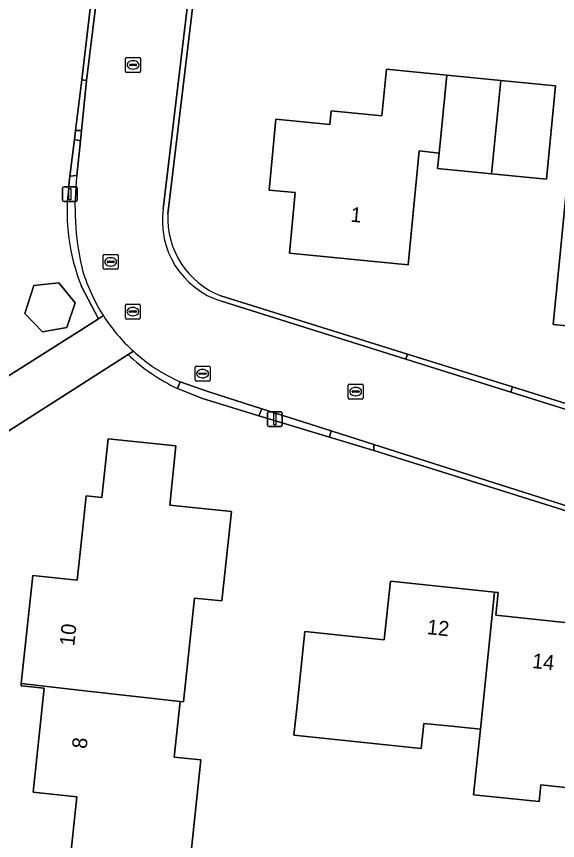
# Model space of a CAD drawing. Extents: x 162156 to 163172, y 378995 to 380779.
# Drawn here: x 162495.6 to 162532, y 380530.2 to 380585.7 of the extents above; entities that cross this region are included whole.
import ezdxf

# ---------------------------------------------------------------- set-up
doc = ezdxf.new("R2010")
doc.units = 0
for name, color, linetype in [('IMGEO_Brandkraan', 7, 'Continuous'), ('IMGEO_Erf', 7, 'Continuous'), ('IMGEO_Kolk', 7, 'Continuous'), ('IMGEO_Lichtmast', 7, 'Continuous'), ('IMGEO_Pand', 7, 'Continuous'), ('IMGEO_Pand_nummerreeks', 7, 'Continuous'), ('IMGEO_Rijbaan_lokaal_open', 7, 'Continuous'), ('IMGEO_Rioolput', 7, 'Continuous'), ('IMGEO_Voetpad_open', 7, 'Continuous')]:
    doc.layers.add(name, color=color, linetype=linetype)

msp = doc.modelspace()

# ---------------------------------------------------------------- linework, layer by layer
at = {"layer": 'IMGEO_Brandkraan'}
for p, q in [((162507.637, 380561.227), (162507.637, 380562.079)), ((162507.712, 380562.153), (162508.564, 380562.153)), ((162507.939, 380561.696), (162508.337, 380561.696)), ((162508.125, 380561.933), (162508.15, 380561.933)), ((162508.638, 380562.079), (162508.638, 380561.227)), ((162508.564, 380561.153), (162507.712, 380561.153)), ((162507.896, 380561.647), (162507.896, 380561.659)), ((162508.334, 380561.61), (162507.936, 380561.61)), ((162508.148, 380561.373), (162508.123, 380561.373)), ((162508.38, 380561.659), (162508.38, 380561.647))]:
    msp.add_line(p, q, dxfattribs=at)
for points in [[(162507.637, 380561.227), (162507.637, 380562.079)], [(162507.712, 380562.153), (162508.564, 380562.153)], [(162508.638, 380562.079), (162508.638, 380561.227)], [(162508.564, 380561.153), (162507.712, 380561.153)]]:
    msp.add_lwpolyline(points, dxfattribs=at)
for centre, radius, start, end in [((162507.714, 380562.077), 0.0765, 91.552, 178.448), ((162507.714, 380562.077), 0.0765, 91.552, 178.448), ((162507.936, 380561.656), 0.0403, 85.8775, 175.7526), ((162508.341, 380561.658), 0.0386, 1.7309, 96.639), ((162508.562, 380562.077), 0.0765, 1.552, 88.448), ((162508.562, 380562.077), 0.0765, 1.552, 88.448), ((162507.714, 380561.229), 0.0765, 181.552, 268.448), ((162507.714, 380561.229), 0.0765, 181.552, 268.448), ((162507.933, 380561.646), 0.0366, 178.938, 274.7102), ((162508.337, 380561.653), 0.043, 264.8664, 352.4533), ((162508.562, 380561.229), 0.0765, 271.552, 358.448), ((162508.562, 380561.229), 0.0765, 271.552, 358.448)]:
    msp.add_arc(centre, radius, start, end, dxfattribs=at)
for centre, major_axis, ratio, start_param, end_param in [((162508.124, 380561.653), (-0.387, 0.002), 0.722429, 4.712389, 7.853982), ((162508.149, 380561.653), (-0.39, 0.002), 0.717154, 1.570796, 4.712389)]:
    msp.add_ellipse(centre, major_axis=major_axis, ratio=ratio, start_param=start_param, end_param=end_param, dxfattribs=at)
at = {"layer": 'IMGEO_Erf'}
for points in [[(162502.189, 380600.029), (162502.472, 380602.43), (162503.344, 380607.897), (162504.412, 380614.587), (162506.479, 380624.601), (162500, 380625.199), (162474.413, 380627.947), (162438.013, 380631.313), (162439.468, 380615.71), (162440.015, 380601.307), (162439.768, 380588.845), (162437.05, 380560.078), (162436.315, 380552.915), (162465.464, 380549.639), (162490.566, 380547.063), (162491.852, 380559.491), (162500, 380564.632), (162501.13, 380565.345), (162499.992, 380567.526)], [(162613.014, 380601.728), (162588.761, 380608.641), (162562.907, 380615.723), (162561.588, 380616.076), (162561.281, 380614.93), (162560.907, 380613.778), (162560.551, 380612.977), (162560.107, 380612.313), (162544.999, 380616.712), (162537.976, 380618.182), (162519.769, 380623.159), (162515.938, 380623.63), (162513.343, 380623.949), (162511.606, 380615.531), (162510.109, 380607.162), (162509.012, 380599.183), (162505.8, 380572.406)], [(162499.104, 380574.108), (162499.208, 380574.957), (162499.508, 380577.409), (162499.584, 380578.026), (162500, 380581.422), (162502.189, 380600.029)], [(162509.367, 380566.886), (162521.934, 380562.962), (162528.996, 380560.757), (162546.647, 380555.246), (162554.702, 380552.731), (162570.599, 380547.767), (162574.789, 380546.459), (162594.372, 380540.344), (162597.26, 380539.474), (162598.902, 380539.135), (162603.371, 380538.211)], [(162503.119, 380562.939), (162500, 380560.947), (162494.84, 380557.651), (162493.667, 380546.763), (162491.375, 380525.475)], [(162596.822, 380532.599), (162593.868, 380533.448), (162585.456, 380535.874), (162568.939, 380541.044), (162560.515, 380543.682), (162544.068, 380548.833), (162537.769, 380550.806), (162519.669, 380556.475), (162516.687, 380557.38), (162511.936, 380558.822), (162508.13, 380559.977), (162506.439, 380560.653)], [(162499.183, 380528.504), (162499.676, 380533.167), (162496.725, 380533.478), (162497.464, 380540.482), (162495.917, 380540.645), (162495.932, 380540.786), (162496.701, 380548.07), (162499.694, 380547.754), (162500, 380550.65), (162500.294, 380553.429), (162501.357, 380553.316), (162501.776, 380557.276), (162506.331, 380556.783), (162505.934, 380552.808), (162510.076, 380552.371), (162509.552, 380547.399), (162509.441, 380546.351), (162507.597, 380546.546), (162506.861, 380539.565), (162506.625, 380539.591), (162506.228, 380535.837), (162508.018, 380535.649), (162507.116, 380527.1)], [(162538.821, 380533.13), (162530.921, 380533.963), (162530.803, 380532.841), (162526.39, 380533.295), (162526.695, 380536.254), (162526.845, 380537.712), (162524.903, 380537.916), (162523.042, 380538.113), (162522.863, 380536.414), (162514.29, 380537.318), (162514.501, 380539.316), (162515.025, 380544.288), (162520.372, 380543.724), (162520.789, 380547.676), (162527.795, 380546.937), (162528.051, 380546.91), (162527.891, 380545.395), (162534.847, 380544.662)]]:
    msp.add_lwpolyline(points, dxfattribs=at)
for points in [[(162531.294, 380574.741), (162527.593, 380575.103), (162523.966, 380575.457), (162524.068, 380576.504), (162522.729, 380576.659), (162521.978, 380568.973), (162513.98, 380569.754), (162514.38, 380573.843), (162512.616, 380574.015), (162513.081, 380578.78), (162516.714, 380578.426), (162516.804, 380579.351), (162520.208, 380579.02), (162520.512, 380582.14), (162524.58, 380581.742), (162528.213, 380581.387), (162531.908, 380581.026)], [(162542.094, 380572.915), (162545.357, 380572.596), (162545.56, 380574.677), (162548.332, 380574.406), (162547.749, 380568.433), (162547.263, 380563.456), (162539.129, 380564.25), (162531.751, 380564.971), (162532.237, 380569.948), (162532.821, 380575.927), (162535.037, 380575.711), (162535.228, 380577.669), (162539.252, 380577.277), (162542.489, 380576.961)], [(162497.349, 380564.457), (162496.177, 380565.698), (162496.775, 380567.594), (162498.456, 380567.756), (162499.55, 380566.419), (162498.997, 380564.762)]]:
    msp.add_lwpolyline(points, close=True, dxfattribs=at)
for centre, radius, start, end in [((162512.169, 380572.52), 13.161, 173.0691, 202.298), ((162511.436, 380572.136), 5.643, 177.2543, 248.4865), ((162512.15, 380572.501), 13.153, 226.6363, 244.2647)]:
    msp.add_arc(centre, radius, start, end, dxfattribs=at)
at = {"layer": 'IMGEO_Kolk'}
for p, q in [((162502.956, 380582.011), (162502.956, 380582.863)), ((162503.031, 380582.937), (162503.883, 380582.937)), ((162503.957, 380582.863), (162503.957, 380582.011)), ((162503.215, 380582.431), (162503.215, 380582.443)), ((162503.653, 380582.394), (162503.255, 380582.394)), ((162503.258, 380582.48), (162503.656, 380582.48)), ((162503.444, 380582.717), (162503.469, 380582.717)), ((162503.699, 380582.443), (162503.699, 380582.431)), ((162503.883, 380581.937), (162503.031, 380581.937)), ((162503.467, 380582.157), (162503.442, 380582.157)), ((162501.45, 380568.752), (162501.45, 380569.604)), ((162501.525, 380569.678), (162502.377, 380569.678)), ((162501.938, 380569.458), (162501.963, 380569.458)), ((162502.451, 380569.604), (162502.451, 380568.752)), ((162501.709, 380569.172), (162501.709, 380569.184)), ((162502.147, 380569.135), (162501.749, 380569.135)), ((162501.752, 380569.221), (162502.15, 380569.221)), ((162501.961, 380568.898), (162501.936, 380568.898)), ((162502.193, 380569.184), (162502.193, 380569.172)), ((162502.377, 380568.678), (162501.525, 380568.678)), ((162517.947, 380560.017), (162517.947, 380560.869)), ((162518.022, 380560.943), (162518.874, 380560.943)), ((162518.435, 380560.723), (162518.46, 380560.723)), ((162518.948, 380560.869), (162518.948, 380560.017)), ((162518.206, 380560.437), (162518.206, 380560.449)), ((162518.644, 380560.4), (162518.246, 380560.4)), ((162518.249, 380560.486), (162518.647, 380560.486)), ((162518.458, 380560.163), (162518.433, 380560.163)), ((162518.69, 380560.449), (162518.69, 380560.437)), ((162518.874, 380559.943), (162518.022, 380559.943))]:
    msp.add_line(p, q, dxfattribs=at)
for points in [[(162502.956, 380582.011), (162502.956, 380582.863)], [(162503.031, 380582.937), (162503.883, 380582.937)], [(162503.957, 380582.863), (162503.957, 380582.011)], [(162503.883, 380581.937), (162503.031, 380581.937)], [(162501.45, 380568.752), (162501.45, 380569.604)], [(162501.525, 380569.678), (162502.377, 380569.678)], [(162502.451, 380569.604), (162502.451, 380568.752)], [(162502.377, 380568.678), (162501.525, 380568.678)], [(162517.947, 380560.017), (162517.947, 380560.869)], [(162518.022, 380560.943), (162518.874, 380560.943)], [(162518.948, 380560.869), (162518.948, 380560.017)], [(162518.874, 380559.943), (162518.022, 380559.943)]]:
    msp.add_lwpolyline(points, dxfattribs=at)
for centre, radius, start, end in [((162503.033, 380582.861), 0.0765, 91.552, 178.448), ((162503.033, 380582.861), 0.0765, 91.552, 178.448), ((162503.881, 380582.861), 0.0765, 1.552, 88.448), ((162503.881, 380582.861), 0.0765, 1.552, 88.448), ((162503.255, 380582.44), 0.0403, 85.8775, 175.7526), ((162503.252, 380582.43), 0.0366, 178.938, 274.7102), ((162503.656, 380582.437), 0.043, 264.8664, 352.4533), ((162503.66, 380582.442), 0.0386, 1.7309, 96.639), ((162503.033, 380582.013), 0.0765, 181.552, 268.448), ((162503.033, 380582.013), 0.0765, 181.552, 268.448), ((162503.881, 380582.013), 0.0765, 271.552, 358.448), ((162503.881, 380582.013), 0.0765, 271.552, 358.448), ((162501.527, 380569.602), 0.0765, 91.552, 178.448), ((162501.527, 380569.602), 0.0765, 91.552, 178.448), ((162502.375, 380569.602), 0.0765, 1.552, 88.448), ((162502.375, 380569.602), 0.0765, 1.552, 88.448), ((162501.749, 380569.181), 0.0403, 85.8775, 175.7526), ((162501.746, 380569.171), 0.0366, 178.938, 274.7102), ((162502.15, 380569.178), 0.043, 264.8664, 352.4533), ((162502.154, 380569.183), 0.0386, 1.7309, 96.639), ((162501.527, 380568.754), 0.0765, 181.552, 268.448), ((162501.527, 380568.754), 0.0765, 181.552, 268.448), ((162502.375, 380568.754), 0.0765, 271.552, 358.448), ((162502.375, 380568.754), 0.0765, 271.552, 358.448), ((162518.024, 380560.867), 0.0765, 91.552, 178.448), ((162518.024, 380560.867), 0.0765, 91.552, 178.448), ((162518.872, 380560.867), 0.0765, 1.552, 88.448), ((162518.872, 380560.867), 0.0765, 1.552, 88.448), ((162518.246, 380560.446), 0.0403, 85.8775, 175.7526), ((162518.243, 380560.436), 0.0366, 178.938, 274.7102), ((162518.647, 380560.443), 0.043, 264.8664, 352.4533), ((162518.651, 380560.448), 0.0386, 1.7309, 96.639), ((162518.024, 380560.019), 0.0765, 181.552, 268.448), ((162518.024, 380560.019), 0.0765, 181.552, 268.448), ((162518.872, 380560.019), 0.0765, 271.552, 358.448), ((162518.872, 380560.019), 0.0765, 271.552, 358.448)]:
    msp.add_arc(centre, radius, start, end, dxfattribs=at)
for centre, major_axis, ratio, start_param, end_param in [((162503.443, 380582.437), (-0.387, 0.002), 0.722429, 4.712389, 7.853982), ((162503.468, 380582.437), (-0.39, 0.002), 0.717154, 1.570796, 4.712389), ((162501.937, 380569.178), (-0.387, 0.002), 0.722429, 4.712389, 7.853982), ((162501.962, 380569.178), (-0.39, 0.002), 0.717154, 1.570796, 4.712389), ((162518.434, 380560.443), (-0.387, 0.002), 0.722429, 4.712389, 7.853982), ((162518.459, 380560.443), (-0.39, 0.002), 0.717154, 1.570796, 4.712389)]:
    msp.add_ellipse(centre, major_axis=major_axis, ratio=ratio, start_param=start_param, end_param=end_param, dxfattribs=at)
at = {"layer": 'IMGEO_Lichtmast'}
for p, q in [((162498.707, 380573.334), (162498.707, 380574.134)), ((162498.707, 380574.134), (162498.707, 380573.334)), ((162498.807, 380574.234), (162499.597, 380574.234)), ((162499.597, 380574.234), (162498.807, 380574.234)), ((162499.697, 380574.134), (162499.697, 380573.334)), ((162499.697, 380573.334), (162499.697, 380574.134)), ((162499.597, 380573.234), (162498.807, 380573.234)), ((162498.807, 380573.234), (162499.597, 380573.234)), ((162512.511, 380558.19), (162512.511, 380558.99)), ((162512.511, 380558.99), (162512.511, 380558.19)), ((162512.611, 380559.09), (162513.401, 380559.09)), ((162513.401, 380559.09), (162512.611, 380559.09)), ((162513.501, 380558.99), (162513.501, 380558.19)), ((162513.501, 380558.19), (162513.501, 380558.99)), ((162513.401, 380558.09), (162512.611, 380558.09)), ((162512.611, 380558.09), (162513.401, 380558.09))]:
    msp.add_line(p, q, dxfattribs=at)
for points in [[(162499.127, 380574.109), (162499.277, 380574.109), (162499.277, 380573.359), (162499.127, 380573.359), (162499.127, 380574.109)], [(162512.931, 380558.965), (162513.081, 380558.965), (162513.081, 380558.215), (162512.931, 380558.215), (162512.931, 380558.965)]]:
    msp.add_lwpolyline(points, dxfattribs=at)
for centre, start, end in [((162498.807, 380574.134), 90, 180), ((162498.807, 380574.134), 90, 180), ((162499.597, 380574.134), 0, 90), ((162499.597, 380574.134), 360, 90), ((162498.807, 380573.334), 180, 270), ((162498.807, 380573.334), 180, 270), ((162499.597, 380573.334), 270, 0), ((162499.597, 380573.334), 270, 0), ((162512.611, 380558.99), 90, 180), ((162512.611, 380558.99), 90, 180), ((162513.401, 380558.99), 0, 90), ((162513.401, 380558.99), 360, 90), ((162512.611, 380558.19), 180, 270), ((162512.611, 380558.19), 180, 270), ((162513.401, 380558.19), 270, 0), ((162513.401, 380558.19), 270, 0)]:
    msp.add_arc(centre, 0.1, start, end, dxfattribs=at)
at = {"layer": 'IMGEO_Pand'}
for points in [[(162522.729, 380576.659), (162524.068, 380576.504), (162524.58, 380581.742), (162520.512, 380582.14), (162520.208, 380579.02), (162516.804, 380579.351), (162516.714, 380578.426), (162513.081, 380578.78), (162512.616, 380574.015), (162514.38, 380573.843), (162513.98, 380569.754), (162521.978, 380568.973)], [(162528.213, 380581.387), (162524.58, 380581.742), (162524.068, 380576.504), (162523.966, 380575.457), (162527.593, 380575.103)], [(162528.213, 380581.387), (162527.593, 380575.103), (162531.294, 380574.741), (162531.908, 380581.026)], [(162538.853, 380573.231), (162539.252, 380577.277), (162535.228, 380577.669), (162535.037, 380575.711), (162532.821, 380575.927), (162532.237, 380569.948), (162531.751, 380564.971), (162539.129, 380564.25), (162539.531, 380568.476), (162538.401, 380568.652)], [(162497.349, 380564.457), (162498.997, 380564.762), (162499.55, 380566.419), (162498.456, 380567.756), (162496.775, 380567.594), (162496.177, 380565.698)], [(162510.076, 380552.371), (162505.934, 380552.808), (162506.331, 380556.783), (162501.776, 380557.276), (162501.357, 380553.316), (162500.294, 380553.429), (162500, 380550.65), (162499.694, 380547.754), (162496.701, 380548.07), (162495.932, 380540.786), (162500, 380540.332), (162506.625, 380539.591), (162506.861, 380539.565), (162507.597, 380546.546), (162509.441, 380546.351), (162509.552, 380547.399)], [(162527.795, 380546.937), (162520.789, 380547.676), (162520.372, 380543.724), (162515.025, 380544.288), (162514.501, 380539.316), (162514.29, 380537.318), (162522.863, 380536.414), (162523.042, 380538.113), (162524.903, 380537.916), (162526.845, 380537.712)], [(162539.515, 380540.326), (162534.446, 380540.86), (162534.847, 380544.662), (162527.891, 380545.395), (162528.051, 380546.91), (162527.795, 380546.937), (162526.845, 380537.712), (162526.695, 380536.254), (162526.39, 380533.295), (162530.803, 380532.841), (162530.921, 380533.963), (162538.821, 380533.13)], [(162508.018, 380535.649), (162506.228, 380535.837), (162506.625, 380539.591), (162500, 380540.332), (162495.932, 380540.786), (162495.917, 380540.645), (162497.464, 380540.482), (162496.725, 380533.478), (162499.676, 380533.167), (162499.183, 380528.504), (162495.561, 380528.886), (162495.159, 380525.076), (162500, 380524.566), (162500.132, 380524.552), (162504.993, 380524.039), (162505.331, 380527.282), (162507.116, 380527.1)]]:
    msp.add_lwpolyline(points, close=True, dxfattribs=at)
at = {"layer": 'IMGEO_Rijbaan_lokaal_open'}
for points in [[(162505.493, 380572.753), (162508.646, 380599.247), (162509.739, 380607.207), (162511.252, 380615.648), (162512.967, 380624.014), (162514.282, 380629.177), (162514.682, 380630.745), (162508.833, 380632.327), (162508.449, 380630.789), (162507.464, 380626.838), (162506.896, 380624.563), (162506.861, 380624.423), (162504.841, 380614.547), (162503.735, 380607.908), (162502.934, 380602.411), (162502.624, 380599.941), (162502.032, 380595.226), (162500.328, 380581.389), (162500, 380578.214), (162499.979, 380578.011), (162499.909, 380577.331), (162499.667, 380574.99)], [(162513.343, 380623.949), (162514.451, 380628.435), (162514.62, 380629.116), (162514.282, 380629.177), (162512.967, 380624.014), (162511.252, 380615.648), (162509.739, 380607.207), (162508.646, 380599.247), (162505.493, 380572.753)], [(162505.8, 380572.406), (162509.012, 380599.183), (162510.109, 380607.162), (162511.606, 380615.531), (162513.343, 380623.949)], [(162499.667, 380574.99), (162499.208, 380574.957), (162499.104, 380574.108)], [(162499.992, 380567.526), (162501.13, 380565.345), (162501.46, 380565.557)], [(162509.402, 380566.53), (162521.816, 380562.634), (162521.934, 380562.962), (162509.367, 380566.886)], [(162603.345, 380537.783), (162598.826, 380538.717), (162597.144, 380539.171), (162594.206, 380539.964), (162590.588, 380541.096), (162576.587, 380545.458), (162574.708, 380546.047), (162570.592, 380547.337), (162554.573, 380552.358), (162546.519, 380554.883), (162542.671, 380556.089), (162528.893, 380560.413), (162521.816, 380562.634), (162509.402, 380566.53)], [(162506.633, 380561.098), (162508.55, 380560.424), (162512.119, 380559.286), (162516.798, 380557.795), (162519.676, 380556.878), (162537.843, 380551.087), (162542.822, 380549.5), (162544.026, 380549.127), (162560.584, 380543.99), (162569.031, 380541.369), (162576.929, 380538.919), (162585.514, 380536.336), (162589.61, 380535.104), (162593.976, 380533.832)]]:
    msp.add_lwpolyline(points, dxfattribs=at)
for points in [[(162500, 380581.422), (162500.328, 380581.389), (162502.032, 380595.226), (162502.624, 380599.941), (162502.189, 380600.029)], [(162499.909, 380577.331), (162499.979, 380578.011), (162499.584, 380578.026), (162499.508, 380577.409)], [(162511.936, 380558.822), (162512.119, 380559.286), (162508.55, 380560.424), (162506.633, 380561.098), (162506.439, 380560.653), (162508.13, 380559.977)], [(162546.647, 380555.246), (162528.996, 380560.757), (162528.893, 380560.413), (162542.671, 380556.089), (162546.519, 380554.883)], [(162516.798, 380557.795), (162512.119, 380559.286), (162511.936, 380558.822), (162516.687, 380557.38)], [(162519.676, 380556.878), (162519.669, 380556.475), (162537.769, 380550.806), (162537.843, 380551.087)]]:
    msp.add_lwpolyline(points, close=True, dxfattribs=at)
for centre, radius, start, end in [((162517.948, 380572.877), 18.402, 173.4078, 192.7628), ((162517.948, 380572.877), 18.402, 173.4078, 192.7628), ((162512.169, 380572.52), 13.161, 173.0691, 202.298), ((162511.096, 380571.933), 5.662, 171.6756, 252.5947), ((162511.096, 380571.933), 5.662, 171.6756, 252.5947), ((162511.436, 380572.136), 5.643, 177.2543, 248.4865), ((162511.249, 380571.903), 11.666, 195.3629, 212.9534), ((162511.249, 380571.903), 11.666, 195.3629, 212.9534), ((162511.261, 380571.786), 11.613, 212.4378, 227.91), ((162511.547, 380572.03), 11.986, 227.6806, 245.7982)]:
    msp.add_arc(centre, radius, start, end, dxfattribs=at)
at = {"layer": 'IMGEO_Rioolput'}
for p, q in [((162502.943, 380565.403), (162502.943, 380566.255)), ((162503.018, 380566.329), (162503.87, 380566.329)), ((162503.944, 380566.255), (162503.944, 380565.403)), ((162503.202, 380565.823), (162503.202, 380565.835)), ((162503.64, 380565.786), (162503.242, 380565.786)), ((162503.245, 380565.872), (162503.643, 380565.872)), ((162503.431, 380566.109), (162503.456, 380566.109)), ((162503.686, 380565.835), (162503.686, 380565.823)), ((162503.87, 380565.329), (162503.018, 380565.329)), ((162503.454, 380565.549), (162503.429, 380565.549))]:
    msp.add_line(p, q, dxfattribs=at)
for points in [[(162502.943, 380565.403), (162502.943, 380566.255)], [(162503.018, 380566.329), (162503.87, 380566.329)], [(162503.944, 380566.255), (162503.944, 380565.403)], [(162503.87, 380565.329), (162503.018, 380565.329)]]:
    msp.add_lwpolyline(points, dxfattribs=at)
for centre, radius, start, end in [((162503.02, 380566.253), 0.0765, 91.552, 178.448), ((162503.02, 380566.253), 0.0765, 91.552, 178.448), ((162503.868, 380566.253), 0.0765, 1.552, 88.448), ((162503.868, 380566.253), 0.0765, 1.552, 88.448), ((162503.242, 380565.832), 0.0403, 85.8775, 175.7526), ((162503.239, 380565.822), 0.0366, 178.938, 274.7102), ((162503.643, 380565.829), 0.043, 264.8664, 352.4533), ((162503.647, 380565.834), 0.0386, 1.7309, 96.639), ((162503.02, 380565.405), 0.0765, 181.552, 268.448), ((162503.02, 380565.405), 0.0765, 181.552, 268.448), ((162503.868, 380565.405), 0.0765, 271.552, 358.448), ((162503.868, 380565.405), 0.0765, 271.552, 358.448)]:
    msp.add_arc(centre, radius, start, end, dxfattribs=at)
for centre, major_axis, ratio, start_param, end_param in [((162503.43, 380565.829), (-0.387, 0.002), 0.722429, 4.712389, 7.853982), ((162503.455, 380565.829), (-0.39, 0.002), 0.717154, 1.570796, 4.712389)]:
    msp.add_ellipse(centre, major_axis=major_axis, ratio=ratio, start_param=start_param, end_param=end_param, dxfattribs=at)
at = {"layer": 'IMGEO_Voetpad_open'}
for points in [[(162500, 380581.422), (162499.584, 380578.026), (162499.979, 380578.011), (162500, 380578.214), (162500.328, 380581.389)], [(162499.208, 380574.957), (162499.667, 380574.99), (162499.909, 380577.331), (162499.508, 380577.409)], [(162521.816, 380562.634), (162528.893, 380560.413), (162528.996, 380560.757), (162521.934, 380562.962)], [(162519.676, 380556.878), (162516.798, 380557.795), (162516.687, 380557.38), (162519.669, 380556.475)]]:
    msp.add_lwpolyline(points, close=True, dxfattribs=at)
for points in [[(162501.46, 380565.557), (162501.13, 380565.345), (162500, 380564.632), (162491.852, 380559.491), (162490.566, 380547.063), (162490.036, 380542.183), (162489.731, 380539.305), (162485.549, 380500), (162485.141, 380496.162), (162487.858, 380495.873), (162488.29, 380500), (162488.985, 380506.63), (162489.359, 380506.6), (162490.197, 380514.538)], [(162490.197, 380514.538), (162491.375, 380525.475), (162493.667, 380546.763), (162494.84, 380557.651), (162500, 380560.947), (162503.119, 380562.939), (162503.477, 380563.168)], [(162503.477, 380563.168), (162503.119, 380562.939)], [(162506.439, 380560.653), (162506.633, 380561.098)]]:
    msp.add_lwpolyline(points, dxfattribs=at)
for centre, radius, start, end in [((162511.261, 380571.786), 11.613, 212.4378, 227.91), ((162512.15, 380572.501), 13.153, 226.6363, 244.2647), ((162511.547, 380572.03), 11.986, 227.6806, 245.7982)]:
    msp.add_arc(centre, radius, start, end, dxfattribs=at)

# ---------------------------------------------------------------- texts
at = {"layer": 'IMGEO_Pand_nummerreeks'}
for s, rotation, p in [('1', 354.4251, (162518.064, 380571.887)), ('12', 353.9782, (162523.214, 380544.123)), ('10', 83.9727, (162499.495, 380543.286)), ('14', 353.9839, (162530.294, 380541.843)), ('8', 83.9784, (162500.328, 380536.367))]:
    msp.add_text(s, height=1, rotation=rotation, dxfattribs=at).set_placement(p)

doc.saveas('drawing.dxf')
